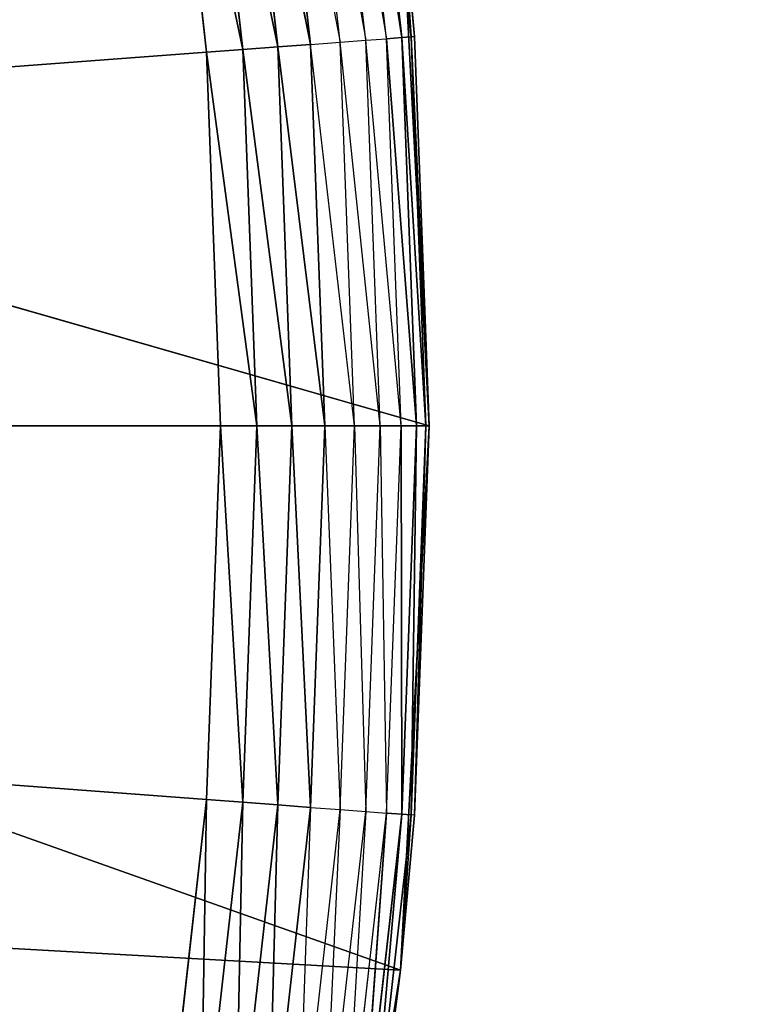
# Model space of a CAD drawing. Extents: x 0.1 to 17.7, y 0.1 to 17.7.
# Tile 619 of 656: x 16.5575 to 16.6283, y 16.1266 to 16.2211. Entities that reach past the tile are written whole.
import ezdxf

# ---------------------------------------------------------------- set-up
doc = ezdxf.new("R2010")
doc.units = 0
doc.header["$LTSCALE"] = 2.54
doc.layers.get('0').update_dxf_attribs({"color": 13, "linetype": 'CONTINUOUS'})

# ---------------------------------------------------------------- blocks, each defined once
blk = doc.blocks.new('KOSZ_NA__MIECI_Z_POKRYWK__')
at = {"color": 0}
for p, q in [((16.592694, 16.219295, 10.31), (16.58853, 16.256252, 10.31)), ((16.58853, 16.256252, 10.31), (16.594164, 16.219405, 10.31316)), ((16.58853, 16.256252, 10.31), (16.594164, 16.219405, 10.31316)), ((16.594164, 16.219405, 10.31316), (16.589987, 16.256471, 10.31316)), ((16.589987, 16.256471, 10.31316), (16.595064, 16.219473, 10.316527)), ((16.589987, 16.256471, 10.31316), (16.595064, 16.219473, 10.316527)), ((16.594164, 16.219405, 10.31316), (16.589987, 16.256471, 10.31316)), ((16.595064, 16.219473, 10.316527), (16.59088, 16.256606, 10.316527)), ((16.595064, 16.219473, 10.316527), (16.59088, 16.256606, 10.316527)), ((16.581291, 16.255161, 10.302679), (16.588243, 16.218961, 10.304679)), ((16.585394, 16.218748, 10.302679), (16.581291, 16.255161, 10.302679)), ((16.588243, 16.218961, 10.304679), (16.584116, 16.255586, 10.304679)), ((16.584116, 16.255586, 10.304679), (16.590701, 16.219145, 10.307144)), ((16.590701, 16.219145, 10.307144), (16.586554, 16.255954, 10.307144)), ((16.586554, 16.255954, 10.307144), (16.592694, 16.219295, 10.31)), ((16.578886, 16.21826, 10.300304), (16.574838, 16.254189, 10.300304)), ((16.574838, 16.254189, 10.300304), (16.582243, 16.218512, 10.301206)), ((16.574838, 16.254189, 10.300304), (16.582243, 16.218512, 10.301206)), ((16.578886, 16.21826, 10.300304), (16.574838, 16.254189, 10.300304)), ((16.582243, 16.218512, 10.301206), (16.578168, 16.254691, 10.301206)), ((16.578168, 16.254691, 10.301206), (16.585394, 16.218748, 10.302679)), ((16.578168, 16.254691, 10.301206), (16.585394, 16.218748, 10.302679)), ((16.582243, 16.218512, 10.301206), (16.578168, 16.254691, 10.301206)), ((16.571404, 16.25367, 10.3), (16.575423, 16.218001, 10.3)), ((16.571404, 16.25367, 10.3), (16.575423, 16.218001, 10.3)), ((16.571404, 16.25367, 10.3), (16.578886, 16.21826, 10.300304)), ((16.571404, 16.25367, 10.3), (16.578886, 16.21826, 10.300304)), ((16.595366, 16.219495, 10.32), (16.594026, 16.234395, 10.5)), ((16.594026, 16.234395, 10.5), (16.596765, 16.18213, 10.5)), ((16.595366, 16.219495, 10.32), (16.594026, 16.234395, 10.5)), ((16.595366, 16.219495, 10.32), (16.594026, 16.234395, 10.32)), ((16.594026, 16.234395, 10.5), (16.596765, 16.18213, 10.5)), ((16.594026, 16.234395, 10.32), (16.595064, 16.219473, 10.316527)), ((16.596765, 16.18213, 10.5), (16.444005, 16.225996, 10.5)), ((16.596765, 16.18213, 10.5), (16.444005, 16.225996, 10.5)), ((16.590701, 16.219145, 10.307144), (16.592694, 16.219295, 10.31)), ((16.592694, 16.219295, 10.31), (16.594164, 16.219405, 10.31316)), ((16.592694, 16.219295, 10.31), (16.594164, 16.219405, 10.31316)), ((16.595558, 16.18213, 10.31316), (16.592694, 16.219295, 10.31)), ((16.594086, 16.18213, 10.31), (16.592694, 16.219295, 10.31)), ((16.595558, 16.18213, 10.31316), (16.592694, 16.219295, 10.31)), ((16.594164, 16.219405, 10.31316), (16.595064, 16.219473, 10.316527)), ((16.594164, 16.219405, 10.31316), (16.595064, 16.219473, 10.316527)), ((16.596461, 16.18213, 10.316527), (16.594164, 16.219405, 10.31316)), ((16.595558, 16.18213, 10.31316), (16.594164, 16.219405, 10.31316)), ((16.596461, 16.18213, 10.316527), (16.594164, 16.219405, 10.31316)), ((16.595558, 16.18213, 10.31316), (16.594164, 16.219405, 10.31316)), ((16.595366, 16.219495, 10.32), (16.595064, 16.219473, 10.316527)), ((16.596765, 16.18213, 10.32), (16.595064, 16.219473, 10.316527)), ((16.596765, 16.18213, 10.32), (16.595064, 16.219473, 10.316527)), ((16.596461, 16.18213, 10.316527), (16.595064, 16.219473, 10.316527)), ((16.596461, 16.18213, 10.316527), (16.595064, 16.219473, 10.316527)), ((16.596765, 16.18213, 10.32), (16.595366, 16.219495, 10.32)), ((16.595366, 16.219495, 10.32), (16.596765, 16.18213, 10.5)), ((16.595366, 16.219495, 10.32), (16.596765, 16.18213, 10.5)), ((16.596765, 16.18213, 10.32), (16.595366, 16.219495, 10.32)), ((16.575423, 16.218001, 10.3), (16.578886, 16.21826, 10.300304)), ((16.575423, 16.218001, 10.3), (16.578886, 16.21826, 10.300304)), ((16.578886, 16.21826, 10.300304), (16.582243, 16.218512, 10.301206)), ((16.578886, 16.21826, 10.300304), (16.582243, 16.218512, 10.301206)), ((16.583604, 16.18213, 10.301206), (16.578886, 16.21826, 10.300304)), ((16.580238, 16.18213, 10.300304), (16.578886, 16.21826, 10.300304)), ((16.583604, 16.18213, 10.301206), (16.578886, 16.21826, 10.300304)), ((16.580238, 16.18213, 10.300304), (16.578886, 16.21826, 10.300304)), ((16.582243, 16.218512, 10.301206), (16.585394, 16.218748, 10.302679)), ((16.582243, 16.218512, 10.301206), (16.585394, 16.218748, 10.302679)), ((16.586765, 16.18213, 10.302679), (16.582243, 16.218512, 10.301206)), ((16.583604, 16.18213, 10.301206), (16.582243, 16.218512, 10.301206)), ((16.586765, 16.18213, 10.302679), (16.582243, 16.218512, 10.301206)), ((16.583604, 16.18213, 10.301206), (16.582243, 16.218512, 10.301206)), ((16.585394, 16.218748, 10.302679), (16.588243, 16.218961, 10.304679)), ((16.589621, 16.18213, 10.304679), (16.585394, 16.218748, 10.302679)), ((16.586765, 16.18213, 10.302679), (16.585394, 16.218748, 10.302679)), ((16.588243, 16.218961, 10.304679), (16.590701, 16.219145, 10.307144)), ((16.592085, 16.18213, 10.307144), (16.588243, 16.218961, 10.304679)), ((16.589621, 16.18213, 10.304679), (16.588243, 16.218961, 10.304679)), ((16.594086, 16.18213, 10.31), (16.590701, 16.219145, 10.307144)), ((16.592085, 16.18213, 10.307144), (16.590701, 16.219145, 10.307144)), ((16.575423, 16.218001, 10.3), (16.096765, 16.18213, 10.3)), ((16.575423, 16.218001, 10.3), (16.096765, 16.18213, 10.3)), ((16.575423, 16.218001, 10.3), (16.576765, 16.18213, 10.3)), ((16.580238, 16.18213, 10.300304), (16.575423, 16.218001, 10.3)), ((16.575423, 16.218001, 10.3), (16.576765, 16.18213, 10.3)), ((16.580238, 16.18213, 10.300304), (16.575423, 16.218001, 10.3)), ((16.576765, 16.18213, 10.3), (16.096765, 16.18213, 10.3)), ((16.576765, 16.18213, 10.3), (16.096765, 16.18213, 10.3)), ((16.575423, 16.14626, 10.3), (16.096765, 16.18213, 10.3)), ((16.575423, 16.14626, 10.3), (16.096765, 16.18213, 10.3)), ((16.594026, 16.129866, 10.5), (16.446765, 16.18213, 10.5)), ((16.594026, 16.129866, 10.5), (16.446765, 16.18213, 10.5)), ((16.596765, 16.18213, 10.5), (16.446765, 16.18213, 10.5)), ((16.596765, 16.18213, 10.5), (16.446765, 16.18213, 10.5)), ((16.576765, 16.18213, 10.3), (16.575423, 16.14626, 10.3)), ((16.576765, 16.18213, 10.3), (16.575423, 16.14626, 10.3)), ((16.576765, 16.18213, 10.3), (16.578886, 16.146001, 10.300304)), ((16.576765, 16.18213, 10.3), (16.578886, 16.146001, 10.300304)), ((16.576765, 16.18213, 10.3), (16.580238, 16.18213, 10.300304)), ((16.576765, 16.18213, 10.3), (16.580238, 16.18213, 10.300304)), ((16.578886, 16.146001, 10.300304), (16.580238, 16.18213, 10.300304)), ((16.578886, 16.146001, 10.300304), (16.580238, 16.18213, 10.300304)), ((16.580238, 16.18213, 10.300304), (16.582243, 16.145749, 10.301206)), ((16.580238, 16.18213, 10.300304), (16.582243, 16.145749, 10.301206)), ((16.580238, 16.18213, 10.300304), (16.583604, 16.18213, 10.301206)), ((16.580238, 16.18213, 10.300304), (16.583604, 16.18213, 10.301206)), ((16.582243, 16.145749, 10.301206), (16.583604, 16.18213, 10.301206)), ((16.582243, 16.145749, 10.301206), (16.583604, 16.18213, 10.301206)), ((16.583604, 16.18213, 10.301206), (16.585394, 16.145512, 10.302679)), ((16.583604, 16.18213, 10.301206), (16.585394, 16.145512, 10.302679)), ((16.583604, 16.18213, 10.301206), (16.586765, 16.18213, 10.302679)), ((16.583604, 16.18213, 10.301206), (16.586765, 16.18213, 10.302679)), ((16.585394, 16.145512, 10.302679), (16.586765, 16.18213, 10.302679)), ((16.586765, 16.18213, 10.302679), (16.588243, 16.145299, 10.304679)), ((16.586765, 16.18213, 10.302679), (16.589621, 16.18213, 10.304679)), ((16.588243, 16.145299, 10.304679), (16.589621, 16.18213, 10.304679)), ((16.589621, 16.18213, 10.304679), (16.590701, 16.145114, 10.307144)), ((16.589621, 16.18213, 10.304679), (16.592085, 16.18213, 10.307144)), ((16.590701, 16.145114, 10.307144), (16.592085, 16.18213, 10.307144)), ((16.592085, 16.18213, 10.307144), (16.592694, 16.144965, 10.31)), ((16.592085, 16.18213, 10.307144), (16.594086, 16.18213, 10.31)), ((16.592694, 16.144965, 10.31), (16.594086, 16.18213, 10.31)), ((16.596765, 16.18213, 10.5), (16.594026, 16.129866, 10.5)), ((16.596765, 16.18213, 10.5), (16.594026, 16.129866, 10.5)), ((16.594086, 16.18213, 10.31), (16.594164, 16.144855, 10.31316)), ((16.594086, 16.18213, 10.31), (16.594164, 16.144855, 10.31316)), ((16.594086, 16.18213, 10.31), (16.595558, 16.18213, 10.31316)), ((16.594086, 16.18213, 10.31), (16.595558, 16.18213, 10.31316)), ((16.594164, 16.144855, 10.31316), (16.595558, 16.18213, 10.31316)), ((16.594164, 16.144855, 10.31316), (16.595558, 16.18213, 10.31316)), ((16.595064, 16.144788, 10.316527), (16.596461, 16.18213, 10.316527)), ((16.595558, 16.18213, 10.31316), (16.595064, 16.144788, 10.316527)), ((16.595558, 16.18213, 10.31316), (16.595064, 16.144788, 10.316527)), ((16.595064, 16.144788, 10.316527), (16.596461, 16.18213, 10.316527)), ((16.595366, 16.144765, 10.32), (16.596765, 16.18213, 10.5)), ((16.595366, 16.144765, 10.32), (16.596765, 16.18213, 10.32)), ((16.595366, 16.144765, 10.32), (16.596765, 16.18213, 10.5)), ((16.595366, 16.144765, 10.32), (16.596765, 16.18213, 10.32)), ((16.595366, 16.144765, 10.32), (16.596461, 16.18213, 10.316527)), ((16.595366, 16.144765, 10.32), (16.596461, 16.18213, 10.316527)), ((16.595558, 16.18213, 10.31316), (16.596461, 16.18213, 10.316527)), ((16.595558, 16.18213, 10.31316), (16.596461, 16.18213, 10.316527)), ((16.596765, 16.18213, 10.32), (16.596461, 16.18213, 10.316527)), ((16.596765, 16.18213, 10.32), (16.596461, 16.18213, 10.316527)), ((16.596765, 16.18213, 10.32), (16.596765, 16.18213, 10.5)), ((16.596765, 16.18213, 10.32), (16.596765, 16.18213, 10.5)), ((16.575423, 16.14626, 10.3), (16.571404, 16.11059, 10.3)), ((16.575423, 16.14626, 10.3), (16.571404, 16.11059, 10.3)), ((16.575423, 16.14626, 10.3), (16.574838, 16.110072, 10.300304)), ((16.575423, 16.14626, 10.3), (16.574838, 16.110072, 10.300304)), ((16.574838, 16.110072, 10.300304), (16.578886, 16.146001, 10.300304)), ((16.574838, 16.110072, 10.300304), (16.578886, 16.146001, 10.300304)), ((16.575423, 16.14626, 10.3), (16.578886, 16.146001, 10.300304)), ((16.575423, 16.14626, 10.3), (16.578886, 16.146001, 10.300304)), ((16.578886, 16.146001, 10.300304), (16.578168, 16.10957, 10.301206)), ((16.578886, 16.146001, 10.300304), (16.578168, 16.10957, 10.301206)), ((16.578168, 16.10957, 10.301206), (16.582243, 16.145749, 10.301206)), ((16.578168, 16.10957, 10.301206), (16.582243, 16.145749, 10.301206)), ((16.578886, 16.146001, 10.300304), (16.582243, 16.145749, 10.301206)), ((16.578886, 16.146001, 10.300304), (16.582243, 16.145749, 10.301206)), ((16.582243, 16.145749, 10.301206), (16.581291, 16.109099, 10.302679)), ((16.582243, 16.145749, 10.301206), (16.581291, 16.109099, 10.302679)), ((16.581291, 16.109099, 10.302679), (16.585394, 16.145512, 10.302679)), ((16.582243, 16.145749, 10.301206), (16.585394, 16.145512, 10.302679)), ((16.582243, 16.145749, 10.301206), (16.585394, 16.145512, 10.302679)), ((16.585394, 16.145512, 10.302679), (16.584116, 16.108673, 10.304679)), ((16.585394, 16.145512, 10.302679), (16.588243, 16.145299, 10.304679)), ((16.584116, 16.108673, 10.304679), (16.588243, 16.145299, 10.304679)), ((16.588243, 16.145299, 10.304679), (16.586554, 16.108307, 10.307144)), ((16.586554, 16.108307, 10.307144), (16.590701, 16.145114, 10.307144)), ((16.588243, 16.145299, 10.304679), (16.590701, 16.145114, 10.307144)), ((16.590701, 16.145114, 10.307144), (16.58853, 16.108008, 10.31)), ((16.58853, 16.108008, 10.31), (16.592694, 16.144965, 10.31)), ((16.592694, 16.144965, 10.31), (16.589987, 16.107788, 10.31316)), ((16.592694, 16.144965, 10.31), (16.589987, 16.107788, 10.31316)), ((16.589987, 16.107788, 10.31316), (16.594164, 16.144855, 10.31316)), ((16.589987, 16.107788, 10.31316), (16.594164, 16.144855, 10.31316)), ((16.590701, 16.145114, 10.307144), (16.592694, 16.144965, 10.31)), ((16.594164, 16.144855, 10.31316), (16.59088, 16.107654, 10.316527)), ((16.594164, 16.144855, 10.31316), (16.59088, 16.107654, 10.316527)), ((16.59088, 16.107654, 10.316527), (16.595064, 16.144788, 10.316527)), ((16.59088, 16.107654, 10.316527), (16.595064, 16.144788, 10.316527)), ((16.592694, 16.144965, 10.31), (16.594164, 16.144855, 10.31316)), ((16.592694, 16.144965, 10.31), (16.594164, 16.144855, 10.31316)), ((16.594026, 16.129866, 10.32), (16.595064, 16.144788, 10.316527)), ((16.594026, 16.129866, 10.32), (16.595366, 16.144765, 10.32)), ((16.595366, 16.144765, 10.32), (16.594026, 16.129866, 10.5)), ((16.595366, 16.144765, 10.32), (16.594026, 16.129866, 10.5)), ((16.594164, 16.144855, 10.31316), (16.595064, 16.144788, 10.316527)), ((16.594164, 16.144855, 10.31316), (16.595064, 16.144788, 10.316527)), ((16.595366, 16.144765, 10.32), (16.595064, 16.144788, 10.316527)), ((16.594026, 16.129866, 10.5), (16.444005, 16.138263, 10.5)), ((16.594026, 16.129866, 10.5), (16.444005, 16.138263, 10.5)), ((16.594026, 16.129866, 10.5), (16.585838, 16.078174, 10.5)), ((16.594026, 16.129866, 10.5), (16.585838, 16.078174, 10.5)), ((16.594026, 16.129866, 10.32), (16.59088, 16.107654, 10.316527)), ((16.59118, 16.10761, 10.32), (16.594026, 16.129866, 10.5)), ((16.59118, 16.10761, 10.32), (16.594026, 16.129866, 10.32)), ((16.59118, 16.10761, 10.32), (16.594026, 16.129866, 10.5)), ((16.594026, 16.129866, 10.32), (16.594026, 16.129866, 10.5)), ((16.594026, 16.129866, 10.32), (16.594026, 16.129866, 10.5))]:
    blk.add_line(p, q, dxfattribs=at)
mesh = blk.add_polyface(dxfattribs=at)
corners = [(17.496765, 17.48213, 31.6), (0.296764, 17.48213, 31.6), (8.827306, 9.276054, 31.6)]
mesh.append_faces([[corners[k] for k in face] for face in [(0, 1, 2)]], dxfattribs={"color": 0})
mesh = blk.add_polyface(dxfattribs=at)
corners = [(17.496765, 0.28213, 31.5), (0.296764, 0.28213, 31.5), (0.296764, 17.48213, 31.5)]
mesh.append_faces([[corners[k] for k in face] for face in [(0, 1, 2)]], dxfattribs={"color": 0})
mesh = blk.add_polyface(dxfattribs=at)
corners = [(17.496765, 0.28213, 31.5), (0.296764, 17.48213, 31.5), (17.496765, 17.48213, 31.5)]
mesh.append_faces([[corners[k] for k in face] for face in [(0, 1, 2)]], dxfattribs={"color": 0})
mesh = blk.add_polyface(dxfattribs=at)
corners = [(17.496765, 17.48213, 31.6), (8.827306, 9.276054, 31.6), (8.896764, 9.28213, 31.6)]
mesh.append_faces([[corners[k] for k in face] for face in [(0, 1, 2)]], dxfattribs={"color": 0})
mesh = blk.add_polyface(dxfattribs=at)
corners = [(17.496765, 17.48213, 31.6), (8.896764, 9.28213, 31.6), (8.966224, 9.276054, 31.6)]
mesh.append_faces([[corners[k] for k in face] for face in [(0, 1, 2)]], dxfattribs={"color": 0})
mesh = blk.add_polyface(dxfattribs=at)
corners = [(17.496765, 17.48213, 31.6), (8.966224, 9.276054, 31.6), (9.033573, 9.258007, 31.6)]
mesh.append_faces([[corners[k] for k in face] for face in [(0, 1, 2)]], dxfattribs={"color": 0})
mesh = blk.add_polyface(dxfattribs=at)
corners = [(17.496765, 17.48213, 31.6), (9.033573, 9.258007, 31.6), (9.096765, 9.22854, 31.6)]
mesh.append_faces([[corners[k] for k in face] for face in [(0, 1, 2)]], dxfattribs={"color": 0})
mesh = blk.add_polyface(dxfattribs=at)
corners = [(17.496765, 17.48213, 31.6), (9.096765, 9.22854, 31.6), (9.15388, 9.188548, 31.6)]
mesh.append_faces([[corners[k] for k in face] for face in [(0, 1, 2)]], dxfattribs={"color": 0})
mesh = blk.add_polyface(dxfattribs=at)
corners = [(17.496765, 17.48213, 31.6), (9.15388, 9.188548, 31.6), (9.203182, 9.139245, 31.6)]
mesh.append_faces([[corners[k] for k in face] for face in [(0, 1, 2)]], dxfattribs={"color": 0})
mesh = blk.add_polyface(dxfattribs=at)
corners = [(17.496765, 17.48213, 31.6), (9.203182, 9.139245, 31.6), (9.243175, 9.08213, 31.6)]
mesh.append_faces([[corners[k] for k in face] for face in [(0, 1, 2)]], dxfattribs={"color": 0})
mesh = blk.add_polyface(dxfattribs=at)
corners = [(17.496765, 17.48213, 31.6), (9.243175, 9.08213, 31.6), (9.272642, 9.018938, 31.6)]
mesh.append_faces([[corners[k] for k in face] for face in [(0, 1, 2)]], dxfattribs={"color": 0})
mesh = blk.add_polyface(dxfattribs=at)
corners = [(17.496765, 17.48213, 31.6), (9.272642, 9.018938, 31.6), (9.290688, 8.951589, 31.6)]
mesh.append_faces([[corners[k] for k in face] for face in [(0, 1, 2)]], dxfattribs={"color": 0})
mesh = blk.add_polyface(dxfattribs=at)
corners = [(17.496765, 17.48213, 31.6), (9.290688, 8.951589, 31.6), (9.296765, 8.88213, 31.6)]
mesh.append_faces([[corners[k] for k in face] for face in [(0, 1, 2)]], dxfattribs={"color": 0})
mesh = blk.add_polyface(dxfattribs=at)
corners = [(17.496765, 17.48213, 31.6), (9.296765, 8.88213, 31.6), (17.496765, 0.28213, 31.6)]
mesh.append_faces([[corners[k] for k in face] for face in [(0, 1, 2)]], dxfattribs={"color": 0})
mesh = blk.add_polyface(dxfattribs=at)
corners = [(17.146765, 17.23213, 10.5), (16.271765, 1.985239, 10.5), (16.216472, 2.011023, 10.5)]
mesh.append_faces([[corners[k] for k in face] for face in [(0, 1, 2)]], dxfattribs={"color": 0})
mesh = blk.add_polyface(dxfattribs=at)
corners = [(17.146765, 17.23213, 10.5), (16.216472, 2.011023, 10.5), (16.425658, 16.062424, 10.5)]
mesh.append_faces([[corners[k] for k in face] for face in [(0, 1, 2)]], dxfattribs={"color": 0})
mesh = blk.add_polyface(dxfattribs=at)
corners = [(17.146765, 17.23213, 10.6), (16.216472, 2.011023, 10.6), (16.271765, 1.985239, 10.6)]
mesh.append_faces([[corners[k] for k in face] for face in [(0, 1, 2)]], dxfattribs={"color": 0})
mesh = blk.add_polyface(dxfattribs=at)
corners = [(17.146765, 17.23213, 10.6), (16.425658, 16.062424, 10.6), (16.216472, 2.011023, 10.6)]
mesh.append_faces([[corners[k] for k in face] for face in [(0, 1, 2)]], dxfattribs={"color": 0})
mesh = blk.add_polyface(dxfattribs=at)
corners = [(17.146765, 17.23213, 10.5), (16.321741, 1.950245, 10.5), (16.271765, 1.985239, 10.5)]
mesh.append_faces([[corners[k] for k in face] for face in [(0, 1, 2)]], dxfattribs={"color": 0})
mesh = blk.add_polyface(dxfattribs=at)
corners = [(17.146765, 17.23213, 10.6), (16.271765, 1.985239, 10.6), (16.321741, 1.950245, 10.6)]
mesh.append_faces([[corners[k] for k in face] for face in [(0, 1, 2)]], dxfattribs={"color": 0})
mesh = blk.add_polyface(dxfattribs=at)
corners = [(17.146765, 17.23213, 10.5), (16.36488, 1.907106, 10.5), (16.321741, 1.950245, 10.5)]
mesh.append_faces([[corners[k] for k in face] for face in [(0, 1, 2)]], dxfattribs={"color": 0})
mesh = blk.add_polyface(dxfattribs=at)
corners = [(17.146765, 17.23213, 10.6), (16.321741, 1.950245, 10.6), (16.36488, 1.907106, 10.6)]
mesh.append_faces([[corners[k] for k in face] for face in [(0, 1, 2)]], dxfattribs={"color": 0})
mesh = blk.add_polyface(dxfattribs=at)
corners = [(17.146765, 17.23213, 10.5), (16.399873, 1.85713, 10.5), (16.36488, 1.907106, 10.5)]
mesh.append_faces([[corners[k] for k in face] for face in [(0, 1, 2)]], dxfattribs={"color": 0})
mesh = blk.add_polyface(dxfattribs=at)
corners = [(17.146765, 17.23213, 10.6), (16.36488, 1.907106, 10.6), (16.399873, 1.85713, 10.6)]
mesh.append_faces([[corners[k] for k in face] for face in [(0, 1, 2)]], dxfattribs={"color": 0})
mesh = blk.add_polyface(dxfattribs=at)
corners = [(17.146765, 17.23213, 10.5), (16.425658, 1.801837, 10.5), (16.399873, 1.85713, 10.5)]
mesh.append_faces([[corners[k] for k in face] for face in [(0, 1, 2)]], dxfattribs={"color": 0})
mesh = blk.add_polyface(dxfattribs=at)
corners = [(17.146765, 17.23213, 10.6), (16.399873, 1.85713, 10.6), (16.425658, 1.801837, 10.6)]
mesh.append_faces([[corners[k] for k in face] for face in [(0, 1, 2)]], dxfattribs={"color": 0})
mesh = blk.add_polyface(dxfattribs=at)
corners = [(17.146765, 17.23213, 10.5), (16.425658, 16.062424, 10.5), (16.441447, 16.121353, 10.5)]
mesh.append_faces([[corners[k] for k in face] for face in [(0, 1, 2)]], dxfattribs={"color": 0})
mesh = blk.add_polyface(dxfattribs=at)
corners = [(17.146765, 17.23213, 10.5), (16.441447, 1.742907, 10.5), (16.425658, 1.801837, 10.5)]
mesh.append_faces([[corners[k] for k in face] for face in [(0, 1, 2)]], dxfattribs={"color": 0})
mesh = blk.add_polyface(dxfattribs=at)
corners = [(17.146765, 17.23213, 10.6), (16.425658, 1.801837, 10.6), (16.441447, 1.742907, 10.6)]
mesh.append_faces([[corners[k] for k in face] for face in [(0, 1, 2)]], dxfattribs={"color": 0})
mesh = blk.add_polyface(dxfattribs=at)
corners = [(17.146765, 17.23213, 10.6), (16.441447, 16.121353, 10.6), (16.425658, 16.062424, 10.6)]
mesh.append_faces([[corners[k] for k in face] for face in [(0, 1, 2)]], dxfattribs={"color": 0})
mesh = blk.add_polyface(dxfattribs=at)
corners = [(17.146765, 17.23213, 10.5), (16.446765, 16.18213, 10.5), (16.441447, 16.242908, 10.5)]
mesh.append_faces([[corners[k] for k in face] for face in [(0, 1, 2)]], dxfattribs={"color": 0})
mesh = blk.add_polyface(dxfattribs=at)
corners = [(17.146765, 17.23213, 10.5), (16.441447, 16.121353, 10.5), (16.446765, 16.18213, 10.5)]
mesh.append_faces([[corners[k] for k in face] for face in [(0, 1, 2)]], dxfattribs={"color": 0})
mesh = blk.add_polyface(dxfattribs=at)
corners = [(17.146765, 0.63213, 10.5), (16.441447, 1.742907, 10.5), (17.146765, 17.23213, 10.5)]
mesh.append_faces([[corners[k] for k in face] for face in [(0, 1, 2)]], dxfattribs={"color": 0})
mesh = blk.add_polyface(dxfattribs=at)
corners = [(17.146765, 17.23213, 10.6), (16.441447, 16.242908, 10.6), (16.446765, 16.18213, 10.6)]
mesh.append_faces([[corners[k] for k in face] for face in [(0, 1, 2)]], dxfattribs={"color": 0})
mesh = blk.add_polyface(dxfattribs=at)
corners = [(17.146765, 17.23213, 10.6), (16.441447, 1.742907, 10.6), (17.146765, 0.63213, 10.6)]
mesh.append_faces([[corners[k] for k in face] for face in [(0, 1, 2)]], dxfattribs={"color": 0})
mesh = blk.add_polyface(dxfattribs=at)
corners = [(17.146765, 17.23213, 10.6), (16.446765, 16.18213, 10.6), (16.441447, 16.121353, 10.6)]
mesh.append_faces([[corners[k] for k in face] for face in [(0, 1, 2)]], dxfattribs={"color": 0})
mesh = blk.add_polyface(dxfattribs=at)
corners = [(16.564731, 16.28894, 10.3), (16.096765, 16.18213, 10.3), (16.55544, 16.323613, 10.3)]
mesh.append_faces([[corners[k] for k in face] for face in [(0, 1, 2)]], dxfattribs={"color": 0})
mesh = blk.add_polyface(dxfattribs=at)
corners = [(16.571404, 16.25367, 10.3), (16.096765, 16.18213, 10.3), (16.564731, 16.28894, 10.3)]
mesh.append_faces([[corners[k] for k in face] for face in [(0, 1, 2)]], dxfattribs={"color": 0})
mesh = blk.add_polyface(dxfattribs=at)
corners = [(16.589987, 16.256471, 10.31316), (16.594164, 16.219405, 10.31316), (16.58853, 16.256252, 10.31)]
mesh.append_faces([[corners[k] for k in face] for face in [(0, 1, 2)]], dxfattribs={"color": 0})
mesh = blk.add_polyface(dxfattribs=at)
corners = [(16.58853, 16.256252, 10.31), (16.594164, 16.219405, 10.31316), (16.592694, 16.219295, 10.31)]
mesh.append_faces([[corners[k] for k in face] for face in [(0, 1, 2)]], dxfattribs={"color": 0})
mesh = blk.add_polyface(dxfattribs=at)
corners = [(16.59088, 16.256606, 10.316527), (16.595064, 16.219473, 10.316527), (16.589987, 16.256471, 10.31316)]
mesh.append_faces([[corners[k] for k in face] for face in [(0, 1, 2)]], dxfattribs={"color": 0})
mesh = blk.add_polyface(dxfattribs=at)
corners = [(16.589987, 16.256471, 10.31316), (16.595064, 16.219473, 10.316527), (16.594164, 16.219405, 10.31316)]
mesh.append_faces([[corners[k] for k in face] for face in [(0, 1, 2)]], dxfattribs={"color": 0})
mesh = blk.add_polyface(dxfattribs=at)
corners = [(16.59088, 16.256606, 10.316527), (16.594026, 16.234395, 10.32), (16.595064, 16.219473, 10.316527)]
mesh.append_faces([[corners[k] for k in face] for face in [(0, 1, 2)]], dxfattribs={"color": 0})
mesh = blk.add_polyface(dxfattribs=at)
corners = [(16.585394, 16.218748, 10.302679), (16.578168, 16.254691, 10.301206), (16.581291, 16.255161, 10.302679)]
mesh.append_faces([[corners[k] for k in face] for face in [(0, 1, 2)]], dxfattribs={"color": 0})
mesh = blk.add_polyface(dxfattribs=at)
corners = [(16.578886, 16.21826, 10.300304), (16.571404, 16.25367, 10.3), (16.574838, 16.254189, 10.300304)]
mesh.append_faces([[corners[k] for k in face] for face in [(0, 1, 2)]], dxfattribs={"color": 0})
mesh = blk.add_polyface(dxfattribs=at)
corners = [(16.582243, 16.218512, 10.301206), (16.574838, 16.254189, 10.300304), (16.578168, 16.254691, 10.301206)]
mesh.append_faces([[corners[k] for k in face] for face in [(0, 1, 2)]], dxfattribs={"color": 0})
mesh = blk.add_polyface(dxfattribs=at)
corners = [(16.582243, 16.218512, 10.301206), (16.578886, 16.21826, 10.300304), (16.574838, 16.254189, 10.300304)]
mesh.append_faces([[corners[k] for k in face] for face in [(0, 1, 2)]], dxfattribs={"color": 0})
mesh = blk.add_polyface(dxfattribs=at)
corners = [(16.585394, 16.218748, 10.302679), (16.582243, 16.218512, 10.301206), (16.578168, 16.254691, 10.301206)]
mesh.append_faces([[corners[k] for k in face] for face in [(0, 1, 2)]], dxfattribs={"color": 0})
mesh = blk.add_polyface(dxfattribs=at)
corners = [(16.575423, 16.218001, 10.3), (16.096765, 16.18213, 10.3), (16.571404, 16.25367, 10.3)]
mesh.append_faces([[corners[k] for k in face] for face in [(0, 1, 2)]], dxfattribs={"color": 0})
mesh = blk.add_polyface(dxfattribs=at)
corners = [(16.578886, 16.21826, 10.300304), (16.575423, 16.218001, 10.3), (16.571404, 16.25367, 10.3)]
mesh.append_faces([[corners[k] for k in face] for face in [(0, 1, 2)]], dxfattribs={"color": 0})
mesh = blk.add_polyface(dxfattribs=at)
corners = [(16.596765, 16.18213, 10.5), (16.594026, 16.234395, 10.5), (16.444005, 16.225996, 10.5)]
mesh.append_faces([[corners[k] for k in face] for face in [(0, 1, 2)]], dxfattribs={"color": 0})
mesh = blk.add_polyface(dxfattribs=at)
corners = [(16.594026, 16.234395, 10.5), (16.596765, 16.18213, 10.5), (16.595366, 16.219495, 10.32)]
mesh.append_faces([[corners[k] for k in face] for face in [(0, 1, 2)]], dxfattribs={"color": 0})
mesh = blk.add_polyface(dxfattribs=at)
corners = [(16.594026, 16.234395, 10.5), (16.595366, 16.219495, 10.32), (16.594026, 16.234395, 10.32)]
mesh.append_faces([[corners[k] for k in face] for face in [(0, 1, 2)]], dxfattribs={"color": 0})
mesh = blk.add_polyface(dxfattribs=at)
corners = [(16.596765, 16.18213, 10.5), (16.444005, 16.225996, 10.5), (16.446765, 16.18213, 10.5)]
mesh.append_faces([[corners[k] for k in face] for face in [(0, 1, 2)]], dxfattribs={"color": 0})
mesh = blk.add_polyface(dxfattribs=at)
corners = [(16.594164, 16.219405, 10.31316), (16.595558, 16.18213, 10.31316), (16.592694, 16.219295, 10.31)]
mesh.append_faces([[corners[k] for k in face] for face in [(0, 1, 2)]], dxfattribs={"color": 0})
mesh = blk.add_polyface(dxfattribs=at)
corners = [(16.592694, 16.219295, 10.31), (16.595558, 16.18213, 10.31316), (16.594086, 16.18213, 10.31)]
mesh.append_faces([[corners[k] for k in face] for face in [(0, 1, 2)]], dxfattribs={"color": 0})
mesh = blk.add_polyface(dxfattribs=at)
corners = [(16.595064, 16.219473, 10.316527), (16.596461, 16.18213, 10.316527), (16.594164, 16.219405, 10.31316)]
mesh.append_faces([[corners[k] for k in face] for face in [(0, 1, 2)]], dxfattribs={"color": 0})
mesh = blk.add_polyface(dxfattribs=at)
corners = [(16.594164, 16.219405, 10.31316), (16.596461, 16.18213, 10.316527), (16.595558, 16.18213, 10.31316)]
mesh.append_faces([[corners[k] for k in face] for face in [(0, 1, 2)]], dxfattribs={"color": 0})
mesh = blk.add_polyface(dxfattribs=at)
corners = [(16.595366, 16.219495, 10.32), (16.596765, 16.18213, 10.32), (16.595064, 16.219473, 10.316527)]
mesh.append_faces([[corners[k] for k in face] for face in [(0, 1, 2)]], dxfattribs={"color": 0})
mesh = blk.add_polyface(dxfattribs=at)
corners = [(16.595064, 16.219473, 10.316527), (16.596765, 16.18213, 10.32), (16.596461, 16.18213, 10.316527)]
mesh.append_faces([[corners[k] for k in face] for face in [(0, 1, 2)]], dxfattribs={"color": 0})
mesh = blk.add_polyface(dxfattribs=at)
corners = [(16.595366, 16.219495, 10.32), (16.596765, 16.18213, 10.5), (16.596765, 16.18213, 10.32)]
mesh.append_faces([[corners[k] for k in face] for face in [(0, 1, 2)]], dxfattribs={"color": 0})
mesh = blk.add_polyface(dxfattribs=at)
corners = [(16.580238, 16.18213, 10.300304), (16.575423, 16.218001, 10.3), (16.578886, 16.21826, 10.300304)]
mesh.append_faces([[corners[k] for k in face] for face in [(0, 1, 2)]], dxfattribs={"color": 0})
mesh = blk.add_polyface(dxfattribs=at)
corners = [(16.583604, 16.18213, 10.301206), (16.578886, 16.21826, 10.300304), (16.582243, 16.218512, 10.301206)]
mesh.append_faces([[corners[k] for k in face] for face in [(0, 1, 2)]], dxfattribs={"color": 0})
mesh = blk.add_polyface(dxfattribs=at)
corners = [(16.583604, 16.18213, 10.301206), (16.580238, 16.18213, 10.300304), (16.578886, 16.21826, 10.300304)]
mesh.append_faces([[corners[k] for k in face] for face in [(0, 1, 2)]], dxfattribs={"color": 0})
mesh = blk.add_polyface(dxfattribs=at)
corners = [(16.586765, 16.18213, 10.302679), (16.582243, 16.218512, 10.301206), (16.585394, 16.218748, 10.302679)]
mesh.append_faces([[corners[k] for k in face] for face in [(0, 1, 2)]], dxfattribs={"color": 0})
mesh = blk.add_polyface(dxfattribs=at)
corners = [(16.586765, 16.18213, 10.302679), (16.583604, 16.18213, 10.301206), (16.582243, 16.218512, 10.301206)]
mesh.append_faces([[corners[k] for k in face] for face in [(0, 1, 2)]], dxfattribs={"color": 0})
mesh = blk.add_polyface(dxfattribs=at)
corners = [(16.576765, 16.18213, 10.3), (16.096765, 16.18213, 10.3), (16.575423, 16.218001, 10.3)]
mesh.append_faces([[corners[k] for k in face] for face in [(0, 1, 2)]], dxfattribs={"color": 0})
mesh = blk.add_polyface(dxfattribs=at)
corners = [(16.580238, 16.18213, 10.300304), (16.576765, 16.18213, 10.3), (16.575423, 16.218001, 10.3)]
mesh.append_faces([[corners[k] for k in face] for face in [(0, 1, 2)]], dxfattribs={"color": 0})
mesh = blk.add_polyface(dxfattribs=at)
corners = [(16.576765, 16.18213, 10.3), (16.575423, 16.14626, 10.3), (16.096765, 16.18213, 10.3)]
mesh.append_faces([[corners[k] for k in face] for face in [(0, 1, 2)]], dxfattribs={"color": 0})
mesh = blk.add_polyface(dxfattribs=at)
corners = [(16.575423, 16.14626, 10.3), (16.571404, 16.11059, 10.3), (16.096765, 16.18213, 10.3)]
mesh.append_faces([[corners[k] for k in face] for face in [(0, 1, 2)]], dxfattribs={"color": 0})
mesh = blk.add_polyface(dxfattribs=at)
corners = [(16.571404, 16.11059, 10.3), (16.564731, 16.07532, 10.3), (16.096765, 16.18213, 10.3)]
mesh.append_faces([[corners[k] for k in face] for face in [(0, 1, 2)]], dxfattribs={"color": 0})
mesh = blk.add_polyface(dxfattribs=at)
corners = [(16.564731, 16.07532, 10.3), (16.55544, 16.040648, 10.3), (16.096765, 16.18213, 10.3)]
mesh.append_faces([[corners[k] for k in face] for face in [(0, 1, 2)]], dxfattribs={"color": 0})
mesh = blk.add_polyface(dxfattribs=at)
corners = [(16.594026, 16.129866, 10.5), (16.446765, 16.18213, 10.5), (16.444005, 16.138263, 10.5)]
mesh.append_faces([[corners[k] for k in face] for face in [(0, 1, 2)]], dxfattribs={"color": 0})
mesh = blk.add_polyface(dxfattribs=at)
corners = [(16.596765, 16.18213, 10.5), (16.446765, 16.18213, 10.5), (16.594026, 16.129866, 10.5)]
mesh.append_faces([[corners[k] for k in face] for face in [(0, 1, 2)]], dxfattribs={"color": 0})
mesh = blk.add_polyface(dxfattribs=at)
corners = [(16.578886, 16.146001, 10.300304), (16.575423, 16.14626, 10.3), (16.576765, 16.18213, 10.3)]
mesh.append_faces([[corners[k] for k in face] for face in [(0, 1, 2)]], dxfattribs={"color": 0})
mesh = blk.add_polyface(dxfattribs=at)
corners = [(16.580238, 16.18213, 10.300304), (16.578886, 16.146001, 10.300304), (16.576765, 16.18213, 10.3)]
mesh.append_faces([[corners[k] for k in face] for face in [(0, 1, 2)]], dxfattribs={"color": 0})
mesh = blk.add_polyface(dxfattribs=at)
corners = [(16.582243, 16.145749, 10.301206), (16.578886, 16.146001, 10.300304), (16.580238, 16.18213, 10.300304)]
mesh.append_faces([[corners[k] for k in face] for face in [(0, 1, 2)]], dxfattribs={"color": 0})
mesh = blk.add_polyface(dxfattribs=at)
corners = [(16.583604, 16.18213, 10.301206), (16.582243, 16.145749, 10.301206), (16.580238, 16.18213, 10.300304)]
mesh.append_faces([[corners[k] for k in face] for face in [(0, 1, 2)]], dxfattribs={"color": 0})
mesh = blk.add_polyface(dxfattribs=at)
corners = [(16.585394, 16.145512, 10.302679), (16.582243, 16.145749, 10.301206), (16.583604, 16.18213, 10.301206)]
mesh.append_faces([[corners[k] for k in face] for face in [(0, 1, 2)]], dxfattribs={"color": 0})
mesh = blk.add_polyface(dxfattribs=at)
corners = [(16.586765, 16.18213, 10.302679), (16.585394, 16.145512, 10.302679), (16.583604, 16.18213, 10.301206)]
mesh.append_faces([[corners[k] for k in face] for face in [(0, 1, 2)]], dxfattribs={"color": 0})
mesh = blk.add_polyface(dxfattribs=at)
corners = [(16.594086, 16.18213, 10.31), (16.594164, 16.144855, 10.31316), (16.592694, 16.144965, 10.31)]
mesh.append_faces([[corners[k] for k in face] for face in [(0, 1, 2)]], dxfattribs={"color": 0})
mesh = blk.add_polyface(dxfattribs=at)
corners = [(16.596765, 16.18213, 10.5), (16.594026, 16.129866, 10.5), (16.595366, 16.144765, 10.32)]
mesh.append_faces([[corners[k] for k in face] for face in [(0, 1, 2)]], dxfattribs={"color": 0})
mesh = blk.add_polyface(dxfattribs=at)
corners = [(16.595558, 16.18213, 10.31316), (16.594164, 16.144855, 10.31316), (16.594086, 16.18213, 10.31)]
mesh.append_faces([[corners[k] for k in face] for face in [(0, 1, 2)]], dxfattribs={"color": 0})
mesh = blk.add_polyface(dxfattribs=at)
corners = [(16.595558, 16.18213, 10.31316), (16.595064, 16.144788, 10.316527), (16.594164, 16.144855, 10.31316)]
mesh.append_faces([[corners[k] for k in face] for face in [(0, 1, 2)]], dxfattribs={"color": 0})
mesh = blk.add_polyface(dxfattribs=at)
corners = [(16.596461, 16.18213, 10.316527), (16.595366, 16.144765, 10.32), (16.595064, 16.144788, 10.316527)]
mesh.append_faces([[corners[k] for k in face] for face in [(0, 1, 2)]], dxfattribs={"color": 0})
mesh = blk.add_polyface(dxfattribs=at)
corners = [(16.596461, 16.18213, 10.316527), (16.595064, 16.144788, 10.316527), (16.595558, 16.18213, 10.31316)]
mesh.append_faces([[corners[k] for k in face] for face in [(0, 1, 2)]], dxfattribs={"color": 0})
mesh = blk.add_polyface(dxfattribs=at)
corners = [(16.596765, 16.18213, 10.5), (16.595366, 16.144765, 10.32), (16.596765, 16.18213, 10.32)]
mesh.append_faces([[corners[k] for k in face] for face in [(0, 1, 2)]], dxfattribs={"color": 0})
mesh = blk.add_polyface(dxfattribs=at)
corners = [(16.596765, 16.18213, 10.32), (16.595366, 16.144765, 10.32), (16.596461, 16.18213, 10.316527)]
mesh.append_faces([[corners[k] for k in face] for face in [(0, 1, 2)]], dxfattribs={"color": 0})
mesh = blk.add_polyface(dxfattribs=at)
corners = [(16.575423, 16.14626, 10.3), (16.574838, 16.110072, 10.300304), (16.571404, 16.11059, 10.3)]
mesh.append_faces([[corners[k] for k in face] for face in [(0, 1, 2)]], dxfattribs={"color": 0})
mesh = blk.add_polyface(dxfattribs=at)
corners = [(16.578886, 16.146001, 10.300304), (16.574838, 16.110072, 10.300304), (16.575423, 16.14626, 10.3)]
mesh.append_faces([[corners[k] for k in face] for face in [(0, 1, 2)]], dxfattribs={"color": 0})
mesh = blk.add_polyface(dxfattribs=at)
corners = [(16.578886, 16.146001, 10.300304), (16.578168, 16.10957, 10.301206), (16.574838, 16.110072, 10.300304)]
mesh.append_faces([[corners[k] for k in face] for face in [(0, 1, 2)]], dxfattribs={"color": 0})
mesh = blk.add_polyface(dxfattribs=at)
corners = [(16.582243, 16.145749, 10.301206), (16.578168, 16.10957, 10.301206), (16.578886, 16.146001, 10.300304)]
mesh.append_faces([[corners[k] for k in face] for face in [(0, 1, 2)]], dxfattribs={"color": 0})
mesh = blk.add_polyface(dxfattribs=at)
corners = [(16.582243, 16.145749, 10.301206), (16.581291, 16.109099, 10.302679), (16.578168, 16.10957, 10.301206)]
mesh.append_faces([[corners[k] for k in face] for face in [(0, 1, 2)]], dxfattribs={"color": 0})
mesh = blk.add_polyface(dxfattribs=at)
corners = [(16.585394, 16.145512, 10.302679), (16.581291, 16.109099, 10.302679), (16.582243, 16.145749, 10.301206)]
mesh.append_faces([[corners[k] for k in face] for face in [(0, 1, 2)]], dxfattribs={"color": 0})
mesh = blk.add_polyface(dxfattribs=at)
corners = [(16.592694, 16.144965, 10.31), (16.589987, 16.107788, 10.31316), (16.58853, 16.108008, 10.31)]
mesh.append_faces([[corners[k] for k in face] for face in [(0, 1, 2)]], dxfattribs={"color": 0})
mesh = blk.add_polyface(dxfattribs=at)
corners = [(16.592694, 16.144965, 10.31), (16.594164, 16.144855, 10.31316), (16.589987, 16.107788, 10.31316)]
mesh.append_faces([[corners[k] for k in face] for face in [(0, 1, 2)]], dxfattribs={"color": 0})
mesh = blk.add_polyface(dxfattribs=at)
corners = [(16.594164, 16.144855, 10.31316), (16.59088, 16.107654, 10.316527), (16.589987, 16.107788, 10.31316)]
mesh.append_faces([[corners[k] for k in face] for face in [(0, 1, 2)]], dxfattribs={"color": 0})
mesh = blk.add_polyface(dxfattribs=at)
corners = [(16.594164, 16.144855, 10.31316), (16.595064, 16.144788, 10.316527), (16.59088, 16.107654, 10.316527)]
mesh.append_faces([[corners[k] for k in face] for face in [(0, 1, 2)]], dxfattribs={"color": 0})
mesh = blk.add_polyface(dxfattribs=at)
corners = [(16.595064, 16.144788, 10.316527), (16.594026, 16.129866, 10.32), (16.59088, 16.107654, 10.316527)]
mesh.append_faces([[corners[k] for k in face] for face in [(0, 1, 2)]], dxfattribs={"color": 0})
mesh = blk.add_polyface(dxfattribs=at)
corners = [(16.595366, 16.144765, 10.32), (16.594026, 16.129866, 10.5), (16.594026, 16.129866, 10.32)]
mesh.append_faces([[corners[k] for k in face] for face in [(0, 1, 2)]], dxfattribs={"color": 0})
mesh = blk.add_polyface(dxfattribs=at)
corners = [(16.585838, 16.078174, 10.5), (16.444005, 16.138263, 10.5), (16.435768, 16.095088, 10.5)]
mesh.append_faces([[corners[k] for k in face] for face in [(0, 1, 2)]], dxfattribs={"color": 0})
mesh = blk.add_polyface(dxfattribs=at)
corners = [(16.594026, 16.129866, 10.5), (16.444005, 16.138263, 10.5), (16.585838, 16.078174, 10.5)]
mesh.append_faces([[corners[k] for k in face] for face in [(0, 1, 2)]], dxfattribs={"color": 0})
mesh = blk.add_polyface(dxfattribs=at)
corners = [(16.594026, 16.129866, 10.5), (16.585838, 16.078174, 10.5), (16.59118, 16.10761, 10.32)]
mesh.append_faces([[corners[k] for k in face] for face in [(0, 1, 2)]], dxfattribs={"color": 0})
mesh = blk.add_polyface(dxfattribs=at)
corners = [(16.594026, 16.129866, 10.5), (16.59118, 16.10761, 10.32), (16.594026, 16.129866, 10.32)]
mesh.append_faces([[corners[k] for k in face] for face in [(0, 1, 2)]], dxfattribs={"color": 0})

msp = doc.modelspace()

# ---------------------------------------------------------------- block references
at = {"color": 0}
msp.add_blockref('KOSZ_NA__MIECI_Z_POKRYWK__', (0, 0), dxfattribs=at)

doc.saveas('drawing.dxf')
